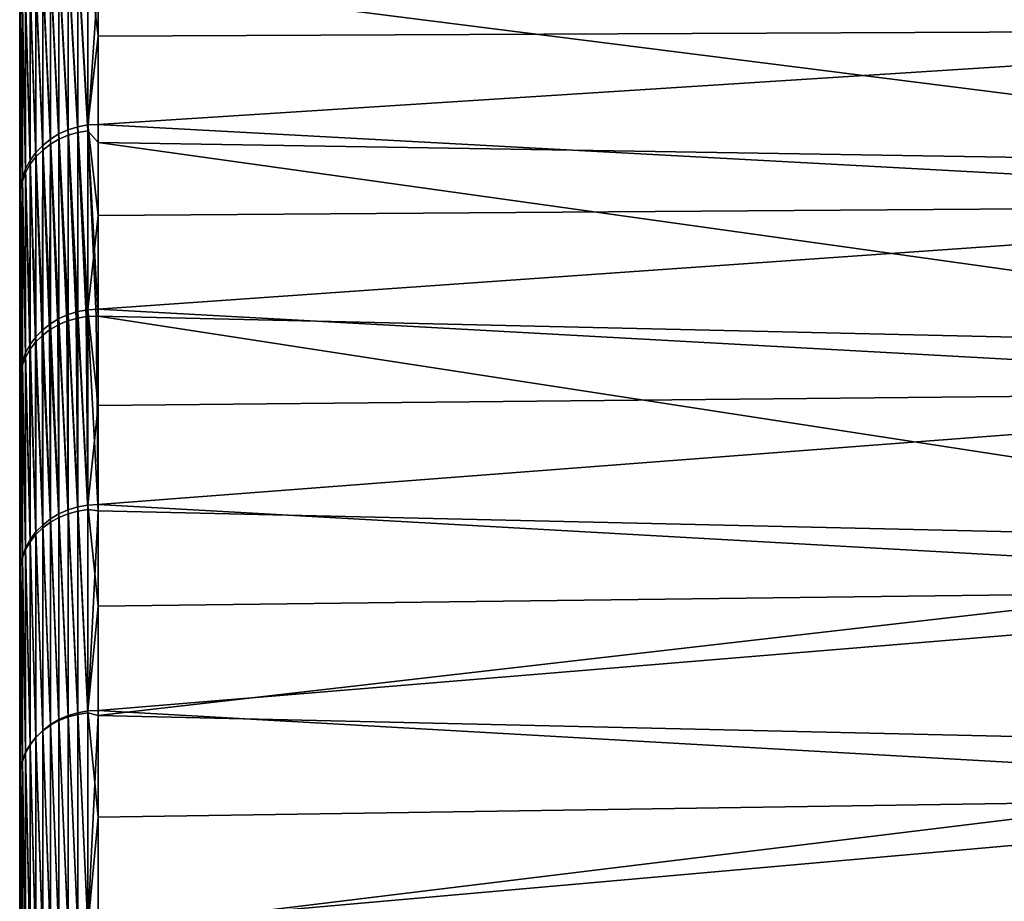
# Model space of a CAD drawing. Header units: metres. Extents: x -2 to 78, y -85 to 85.
# Tile 436 of 500: x -1.5 to 4.95, y 70.76 to 76.54. Entities that reach past the tile are written whole.
import ezdxf

# ---------------------------------------------------------------- set-up
doc = ezdxf.new("R2010")
doc.units = ezdxf.units.M
doc.layers.add('solid_20004802', color=7, linetype='CONTINUOUS')

msp = doc.modelspace()

# ---------------------------------------------------------------- linework, layer by layer
at = {"layer": 'solid_20004802'}
for points in [[(-1.5, 83.258568, 6), (-1.5, -84.275047, 6.163754), (-1.5, 84.064049, 8.574336)], [(-1.5, -84.047867, 8.731274), (-1.5, 83.762627, 11.13998), (-1.5, 84.064049, 8.574336)], [(-1.5, -84.275047, 6.163754), (-1.5, -84.047867, 8.731274), (-1.5, 84.064049, 8.574336)], [(-1.5, 84.063683, -8.577851), (-1.5, -84.233299, -6.710284), (-1.5, 83.258568, -6)], [(-1.5, 84.063683, -8.577851), (-1.5, -83.989441, -9.276398), (-1.5, -84.233299, -6.710284)], [(-1.5, 84.063683, -8.577851), (-1.5, 83.761658, -11.147238), (-1.5, -83.989441, -9.276398)], [(-1.5, -83.7425, 11.290233), (-1.5, 83.382469, 13.698088), (-1.5, 83.762627, 11.13998)], [(-1.5, -84.047867, 8.731274), (-1.5, -83.7425, 11.290233), (-1.5, 83.762627, 11.13998)], [(-1.5, 83.761658, -11.147238), (-1.5, -83.667503, -11.833186), (-1.5, -83.989441, -9.276398)], [(-1.5, 83.761658, -11.147238), (-1.5, 83.380692, -13.708941), (-1.5, -83.667503, -11.833186)], [(-1.5, -84.485718, -1.562456), (-1.5, 83.465836, -1.201142), (-1.5, 83.396744, -3.601473)], [(-1.5, -84.494072, 1.014369), (-1.5, 83.465836, 1.201142), (-1.5, 83.465836, -1.201142)], [(-1.5, -84.485718, -1.562456), (-1.5, -84.494072, 1.014369), (-1.5, 83.465836, -1.201142)], [(-1.5, -84.42382, 3.591127), (-1.5, 83.396744, 3.601473), (-1.5, 83.465836, 1.201142)], [(-1.5, -84.494072, 1.014369), (-1.5, -84.42382, 3.591127), (-1.5, 83.465836, 1.201142)], [(-1.5, -84.398743, -4.138745), (-1.5, 83.396744, -3.601473), (-1.5, 83.258568, -6)], [(-1.5, -84.275047, 6.163754), (-1.5, 83.258568, 6), (-1.5, 83.396744, 3.601473)], [(-1.5, -84.398743, -4.138745), (-1.5, -84.485718, -1.562456), (-1.5, 83.396744, -3.601473)], [(-1.5, -84.42382, 3.591127), (-1.5, -84.275047, 6.163754), (-1.5, 83.396744, 3.601473)], [(-1.5, -83.359253, 13.838844), (-1.5, 82.924355, 16.242805), (-1.5, 83.382469, 13.698088)], [(-1.5, -83.7425, 11.290233), (-1.5, -83.359253, 13.838844), (-1.5, 83.382469, 13.698088)], [(-1.5, 83.380692, -13.708941), (-1.5, -83.2677, -14.379457), (-1.5, -83.667503, -11.833186)], [(-1.5, 83.380692, -13.708941), (-1.5, 82.92157, -16.257021), (-1.5, -83.2677, -14.379457)], [(-1.5, -84.233299, -6.710284), (-1.5, -84.398743, -4.138745), (-1.5, 83.258568, -6)], [(-1.5, -82.898399, 16.374718), (-1.5, 82.388428, 18.772947), (-1.5, 82.924355, 16.242805)], [(-1.5, -83.359253, 13.838844), (-1.5, -82.898399, 16.374718), (-1.5, 82.924355, 16.242805)], [(-1.5, 82.92157, -16.257021), (-1.5, -82.790443, -16.912085), (-1.5, -83.2677, -14.379457)], [(-1.5, 82.92157, -16.257021), (-1.5, 82.384445, -18.790449), (-1.5, -82.790443, -16.912085)], [(-1.5, -82.360535, 18.894983), (-1.5, 81.775566, 21.284594), (-1.5, 82.388428, 18.772947)], [(-1.5, -82.898399, 16.374718), (-1.5, -82.360535, 18.894983), (-1.5, 82.388428, 18.772947)], [(-1.5, 82.384445, -18.790449), (-1.5, -82.236214, -19.428957), (-1.5, -82.790443, -16.912085)], [(-1.5, 82.384445, -18.790449), (-1.5, 81.770096, -21.305588), (-1.5, -82.236214, -19.428957)], [(-1.5, -81.745895, 21.398249), (-1.5, 81.085915, 23.777138), (-1.5, 81.775566, 21.284594)], [(-1.5, -82.360535, 18.894983), (-1.5, -81.745895, 21.398249), (-1.5, 81.775566, 21.284594)], [(-1.5, 81.770096, -21.305588), (-1.5, -81.60537, -21.928061), (-1.5, -82.236214, -19.428957)], [(-1.5, 81.770096, -21.305588), (-1.5, 81.078903, -23.801054), (-1.5, -81.60537, -21.928061)], [(-1.5, -81.055412, 23.880901), (-1.5, 80.320518, 26.246721), (-1.5, 81.085915, 23.777138)], [(-1.5, -81.745895, 21.398249), (-1.5, -81.055412, 23.880901), (-1.5, 81.085915, 23.777138)], [(-1.5, 81.078903, -23.801054), (-1.5, -80.898781, -24.406256), (-1.5, -81.60537, -21.928061)], [(-1.5, 81.078903, -23.801054), (-1.5, 80.311546, -26.27416), (-1.5, -80.898781, -24.406256)], [(-1.5, -80.289253, 26.342213), (-1.5, 79.479713, 28.692392), (-1.5, 80.320518, 26.246721)], [(-1.5, -81.055412, 23.880901), (-1.5, -80.289253, 26.342213), (-1.5, 80.320518, 26.246721)], [(-1.5, 80.311546, -26.27416), (-1.5, -80.116699, -26.862438), (-1.5, -80.898781, -24.406256)], [(-1.5, 80.311546, -26.27416), (-1.5, 79.468918, -28.722286), (-1.5, -80.116699, -26.862438)], [(-1.5, -79.44873, 28.778061), (-1.5, 78.564629, 31.110697), (-1.5, 79.479713, 28.692392)], [(-1.5, -80.289253, 26.342213), (-1.5, -79.44873, 28.778061), (-1.5, 79.479713, 28.692392)], [(-1.5, 79.468918, -28.722286), (-1.5, -79.260376, -29.292841), (-1.5, -80.116699, -26.862438)], [(-1.5, 79.468918, -28.722286), (-1.5, 78.551414, -31.144053), (-1.5, -79.260376, -29.292841)], [(-1.5, -78.534019, 31.187908), (-1.5, 77.575951, 33.500004), (-1.5, 78.564629, 31.110697)], [(-1.5, -79.44873, 28.778061), (-1.5, -78.534019, 31.187908), (-1.5, 78.564629, 31.110697)], [(-1.5, 78.551414, -31.144053), (-1.5, -78.329994, -31.696842), (-1.5, -79.260376, -29.292841)], [(-1.5, 78.551414, -31.144053), (-1.5, 77.560379, -33.535992), (-1.5, -78.329994, -31.696842)], [(-1.5, -77.546425, 33.568226), (-1.5, 76.514526, 35.858101), (-1.5, 77.575951, 33.500004)], [(-1.495667, 76.574593, 35.88475), (-1.5, 77.575951, 33.500004), (-1.5, 76.514526, 35.858101)], [(-1.5, -78.534019, 31.187908), (-1.5, -77.546425, 33.568226), (-1.5, 77.575951, 33.500004)], [(-1.5, 77.560379, -33.535992), (-1.5, -77.32708, -34.070507), (-1.5, -78.329994, -31.696842)], [(-1.5, 77.560379, -33.535992), (-1.5, 76.496223, -35.897137), (-1.5, -77.32708, -34.070507)], [(-1.495667, 76.557312, -35.921616), (-1.5, 76.496223, -35.897137), (-1.5, 77.560379, -33.535992)], [(8.740137, 76.472733, 36.51965), (8.740137, 77.550873, 34.17054), (-0.986912, 76.988647, 36.024269)], [(-1.242579, 76.925446, 36.0116), (-1.182359, 75.814613, 38.357788), (-1.182359, 76.952988, 36.019611)], [(-1.182359, 76.952988, 36.019611), (-1.118908, 75.834358, 38.363281), (-1.118908, 76.972916, 36.024448)], [(-1.182359, 76.952988, 36.019611), (-1.182359, 75.814613, 38.357788), (-1.118908, 75.834358, 38.363281)], [(-1.118908, 76.972916, 36.024448), (-1.053349, 75.846222, 38.365273), (-1.053349, 76.984863, 36.026031)], [(-1.118908, 76.972916, 36.024448), (-1.118908, 75.834358, 38.363281), (-1.053349, 75.846222, 38.365273)], [(-1.118908, 76.940521, -36.093594), (-1.053349, 76.95118, -36.097923), (-1.053349, 75.807365, -38.442005)], [(-1.053349, 76.984863, 36.026031), (-0.986912, 76.428299, 37.198326), (-0.986912, 76.988647, 36.024269)], [(-1.053349, 76.984863, 36.026031), (-1.053349, 75.846222, 38.365273), (-0.986912, 76.428299, 37.198326)], [(-0.986912, 76.805473, -36.413181), (-1.053349, 75.807365, -38.442005), (-1.053349, 76.95118, -36.097923)], [(8.740137, 76.472733, 36.51965), (-0.986912, 76.988647, 36.024269), (-0.986912, 76.428299, 37.198326)], [(-1.349133, 76.849564, 35.986664), (-1.298501, 75.753052, 38.336716), (-1.298501, 76.890762, 36.000549)], [(-1.298501, 76.890762, 36.000549), (-1.242579, 75.787354, 38.348885), (-1.242579, 76.925446, 36.0116)], [(-1.298501, 76.863052, -36.059677), (-1.242579, 76.896057, -36.074299), (-1.242579, 75.753456, -38.415798)], [(-1.298501, 76.890762, 36.000549), (-1.298501, 75.753052, 38.336716), (-1.242579, 75.787354, 38.348885)], [(-1.242579, 76.925446, 36.0116), (-1.242579, 75.787354, 38.348885), (-1.182359, 75.814613, 38.357788)], [(-1.242579, 76.896057, -36.074299), (-1.182359, 76.922035, -36.08567), (-1.182359, 75.7789, -38.428291)], [(-1.242579, 75.753456, -38.415798), (-1.242579, 76.896057, -36.074299), (-1.182359, 75.7789, -38.428291)], [(-1.182359, 76.922035, -36.08567), (-1.118908, 76.940521, -36.093594), (-1.118908, 75.796974, -38.437077)], [(-1.182359, 75.7789, -38.428291), (-1.182359, 76.922035, -36.08567), (-1.118908, 75.796974, -38.437077)], [(-1.118908, 75.796974, -38.437077), (-1.118908, 76.940521, -36.093594), (-1.053349, 75.807365, -38.442005)], [(-1.393579, 76.802574, 35.970188), (-1.349133, 75.712326, 38.321518), (-1.349133, 76.849564, 35.986664)], [(-1.393579, 76.778389, -36.021782), (-1.349133, 76.823593, -36.042068), (-1.349133, 75.682373, -38.380646)], [(-1.349133, 76.823593, -36.042068), (-1.298501, 76.863052, -36.059677), (-1.298501, 75.721085, -38.399822)], [(-1.349133, 76.849564, 35.986664), (-1.349133, 75.712326, 38.321518), (-1.298501, 75.753052, 38.336716)], [(-1.349133, 75.682373, -38.380646), (-1.349133, 76.823593, -36.042068), (-1.298501, 75.721085, -38.399822)], [(-1.298501, 75.721085, -38.399822), (-1.298501, 76.863052, -36.059677), (-1.242579, 75.753456, -38.415798)], [(-1.460884, 76.694641, 35.93066), (-1.431051, 75.614586, 38.283123), (-1.431051, 76.750626, 35.951405)], [(-1.431051, 76.750626, 35.951405), (-1.393579, 75.665894, 38.303551), (-1.393579, 76.802574, 35.970188)], [(-1.431051, 76.728233, -35.999176), (-1.393579, 76.778389, -36.021782), (-1.393579, 75.637993, -38.358612)], [(-1.431051, 76.750626, 35.951405), (-1.431051, 75.614586, 38.283123), (-1.393579, 75.665894, 38.303551)], [(-1.393579, 76.802574, 35.970188), (-1.393579, 75.665894, 38.303551), (-1.349133, 75.712326, 38.321518)], [(-1.393579, 75.637993, -38.358612), (-1.393579, 76.778389, -36.021782), (-1.349133, 75.682373, -38.380646)], [(-0.986912, 76.805473, -36.413181), (-0.986912, 75.731064, -38.598011), (-1.053349, 75.807365, -38.442005)], [(8.740137, 75.575424, -38.342129), (-0.986912, 75.731064, -38.598011), (-0.986912, 76.805473, -36.413181)], [(8.740137, 76.709564, -36.019535), (8.740137, 75.575424, -38.342129), (-0.986912, 76.805473, -36.413181)], [(-1.482551, 76.635612, 35.908314), (-1.460884, 75.559288, 38.260612), (-1.460884, 76.694641, 35.93066)], [(-1.460884, 76.674019, -35.974651), (-1.431051, 76.728233, -35.999176), (-1.431051, 75.588745, -38.334106)], [(-1.460884, 76.694641, 35.93066), (-1.460884, 75.559288, 38.260612), (-1.431051, 75.614586, 38.283123)], [(-1.431051, 75.588745, -38.334106), (-1.431051, 76.728233, -35.999176), (-1.393579, 75.637993, -38.358612)], [(-1.482551, 76.635612, 35.908314), (-1.495667, 76.574593, 35.88475), (-1.482551, 75.500999, 38.236412)], [(-1.482551, 76.616707, -35.948647), (-1.460884, 76.674019, -35.974651), (-1.460884, 75.5355, -38.307564)], [(-1.482551, 76.635612, 35.908314), (-1.482551, 75.500999, 38.236412), (-1.460884, 75.559288, 38.260612)], [(-1.460884, 75.5355, -38.307564), (-1.460884, 76.674019, -35.974651), (-1.431051, 75.588745, -38.334106)], [(-1.495667, 75.440758, 38.210934), (-1.495667, 76.574593, 35.88475), (-1.5, 76.514526, 35.858101)], [(-1.495667, 75.420822, -38.250278), (-1.5, 76.496223, -35.897137), (-1.495667, 76.557312, -35.921616)], [(-1.495667, 76.557312, -35.921616), (-1.482551, 76.616707, -35.948647), (-1.482551, 75.479187, -38.279457)], [(-1.482551, 75.500999, 38.236412), (-1.495667, 76.574593, 35.88475), (-1.495667, 75.440758, 38.210934)], [(-1.495667, 75.420822, -38.250278), (-1.495667, 76.557312, -35.921616), (-1.482551, 75.479187, -38.279457)], [(-1.482551, 75.479187, -38.279457), (-1.482551, 76.616707, -35.948647), (-1.460884, 75.5355, -38.307564)], [(-1.5, -76.486465, 35.917938), (-1.5, 75.381653, 38.182255), (-1.5, 76.514526, 35.858101)], [(-1.495667, 75.440758, 38.210934), (-1.5, 76.514526, 35.858101), (-1.5, 75.381653, 38.182255)], [(-1.5, -77.546425, 33.568226), (-1.5, -76.486465, 35.917938), (-1.5, 76.514526, 35.858101)], [(-1.5, 76.496223, -35.897137), (-1.5, -76.2519, -36.413273), (-1.5, -77.32708, -34.070507)], [(-1.5, 76.496223, -35.897137), (-1.5, 75.361496, -38.222084), (-1.5, -76.2519, -36.413273)], [(-1.495667, 75.420822, -38.250278), (-1.5, 75.361496, -38.222084), (-1.5, 76.496223, -35.897137)], [(-1.053349, 75.846222, 38.365273), (-0.986912, 75.850044, 38.36367), (-0.986912, 76.428299, 37.198326)], [(8.740137, 76.472733, 36.51965), (-0.986912, 76.428299, 37.198326), (-0.986912, 75.850044, 38.36367)], [(8.740137, 75.323456, 38.834789), (8.740137, 76.472733, 36.51965), (-0.986912, 75.850044, 38.36367)], [(-1.118908, 75.834358, 38.363281), (-1.053349, 74.636528, 40.668571), (-1.053349, 75.846222, 38.365273)], [(-1.053349, 75.846222, 38.365273), (-0.986912, 75.254021, 39.520027), (-0.986912, 75.850044, 38.36367)], [(-1.053349, 75.846222, 38.365273), (-1.053349, 74.636528, 40.668571), (-0.986912, 75.254021, 39.520027)], [(8.740137, 75.323456, 38.834789), (-0.986912, 75.850044, 38.36367), (-0.986912, 75.254021, 39.520027)], [(-1.298501, 75.753052, 38.336716), (-1.242579, 74.578262, 40.650242), (-1.242579, 75.787354, 38.348885)], [(-1.242579, 75.787354, 38.348885), (-1.182359, 74.605209, 40.66003), (-1.182359, 75.814613, 38.357788)], [(-1.242579, 75.787354, 38.348885), (-1.242579, 74.578262, 40.650242), (-1.182359, 74.605209, 40.66003)], [(-1.182359, 75.814613, 38.357788), (-1.118908, 74.624748, 40.666176), (-1.118908, 75.834358, 38.363281)], [(-1.182359, 75.814613, 38.357788), (-1.182359, 74.605209, 40.66003), (-1.118908, 74.624748, 40.666176)], [(-1.182359, 75.7789, -38.428291), (-1.118908, 75.796974, -38.437077), (-1.118908, 74.582077, -40.744377)], [(-1.118908, 75.834358, 38.363281), (-1.118908, 74.624748, 40.666176), (-1.053349, 74.636528, 40.668571)], [(-1.118908, 75.796974, -38.437077), (-1.053349, 75.807365, -38.442005), (-1.053349, 74.592163, -40.749886)], [(-1.065263, 74.590912, -40.749203), (-1.118908, 75.796974, -38.437077), (-1.053349, 74.592163, -40.749886)], [(-1.065263, 74.590912, -40.749203), (-1.118908, 74.582077, -40.744377), (-1.118908, 75.796974, -38.437077)], [(-1, 74.594666, -40.751251), (-1.053349, 74.592163, -40.749886), (-1.053349, 75.807365, -38.442005)], [(-0.986912, 74.594521, -40.751171), (-1, 74.594666, -40.751251), (-1.053349, 75.807365, -38.442005)], [(-0.986912, 75.731064, -38.598011), (-0.986912, 74.594521, -40.751171), (-1.053349, 75.807365, -38.442005)], [(-1.349133, 75.712326, 38.321518), (-1.298501, 74.544388, 40.636974), (-1.298501, 75.753052, 38.336716)], [(-1.349133, 75.682373, -38.380646), (-1.298501, 75.721085, -38.399822), (-1.304381, 74.50399, -40.701717)], [(-1.25, 74.535881, -40.719139), (-1.304381, 74.50399, -40.701717), (-1.298501, 75.721085, -38.399822)], [(-1.298501, 75.721085, -38.399822), (-1.242579, 75.753456, -38.415798), (-1.242579, 74.539566, -40.721149)], [(-1.298501, 75.753052, 38.336716), (-1.298501, 74.544388, 40.636974), (-1.242579, 74.578262, 40.650242)], [(-1.25, 74.535881, -40.719139), (-1.298501, 75.721085, -38.399822), (-1.242579, 74.539566, -40.721149)], [(-1.242579, 75.753456, -38.415798), (-1.182359, 75.7789, -38.428291), (-1.182359, 74.564445, -40.734741)], [(-1.191342, 74.561264, -40.733006), (-1.242579, 75.753456, -38.415798), (-1.182359, 74.564445, -40.734741)], [(-1.191342, 74.561264, -40.733006), (-1.242579, 74.539566, -40.721149), (-1.242579, 75.753456, -38.415798)], [(-1.12941, 74.57972, -40.743084), (-1.182359, 75.7789, -38.428291), (-1.118908, 74.582077, -40.744377)], [(-1.12941, 74.57972, -40.743084), (-1.182359, 74.564445, -40.734741), (-1.182359, 75.7789, -38.428291)], [(8.740137, 74.370987, -40.629055), (-0.986912, 74.594521, -40.751171), (-0.986912, 75.731064, -38.598011)], [(8.740137, 75.575424, -38.342129), (8.740137, 74.370987, -40.629055), (-0.986912, 75.731064, -38.598011)], [(-1.431051, 75.614586, 38.283123), (-1.393579, 74.458351, 40.601032), (-1.393579, 75.665894, 38.303551)], [(-1.393579, 75.665894, 38.303551), (-1.349133, 74.504181, 40.620476), (-1.349133, 75.712326, 38.321518)], [(-1.393579, 75.637993, -38.358612), (-1.349133, 75.682373, -38.380646), (-1.353553, 74.466148, -40.681042)], [(-1.393579, 75.665894, 38.303551), (-1.393579, 74.458351, 40.601032), (-1.349133, 74.504181, 40.620476)], [(-1.304381, 74.50399, -40.701717), (-1.353553, 74.466148, -40.681042), (-1.349133, 75.682373, -38.380646)], [(-1.349133, 75.712326, 38.321518), (-1.349133, 74.504181, 40.620476), (-1.298501, 74.544388, 40.636974)], [(-1.460884, 75.559288, 38.260612), (-1.431051, 74.407715, 40.578983), (-1.431051, 75.614586, 38.283123)], [(-1.460884, 75.5355, -38.307564), (-1.431051, 75.588745, -38.334106), (-1.433013, 74.375275, -40.631397)], [(-1.396677, 74.422997, -40.657467), (-1.433013, 74.375275, -40.631397), (-1.431051, 75.588745, -38.334106)], [(-1.431051, 75.588745, -38.334106), (-1.393579, 75.637993, -38.358612), (-1.396677, 74.422997, -40.657467)], [(-1.431051, 75.614586, 38.283123), (-1.431051, 74.407715, 40.578983), (-1.393579, 74.458351, 40.601032)], [(-1.353553, 74.466148, -40.681042), (-1.396677, 74.422997, -40.657467), (-1.393579, 75.637993, -38.358612)], [(-1.482551, 75.500999, 38.236412), (-1.460884, 74.353172, 40.554733), (-1.460884, 75.559288, 38.260612)], [(-1.482551, 75.479187, -38.279457), (-1.460884, 75.5355, -38.307564), (-1.46194, 74.323792, -40.603275)], [(-1.433013, 74.375275, -40.631397), (-1.46194, 74.323792, -40.603275), (-1.460884, 75.5355, -38.307564)], [(-1.460884, 75.559288, 38.260612), (-1.460884, 74.353172, 40.554733), (-1.431051, 74.407715, 40.578983)], [(-1.482551, 75.500999, 38.236412), (-1.495667, 75.440758, 38.210934), (-1.482551, 74.295685, 40.528702)], [(-1.495667, 75.420822, -38.250278), (-1.482551, 75.479187, -38.279457), (-1.482963, 74.269447, -40.573582)], [(-1.46194, 74.323792, -40.603275), (-1.482963, 74.269447, -40.573582), (-1.482551, 75.479187, -38.279457)], [(-1.482551, 75.500999, 38.236412), (-1.482551, 74.295685, 40.528702), (-1.460884, 74.353172, 40.554733)], [(-1.495667, 74.236282, 40.501339), (-1.495667, 75.440758, 38.210934), (-1.5, 75.381653, 38.182255)], [(-1.495722, 74.21315, -40.542828), (-1.5, 75.361496, -38.222084), (-1.495667, 75.420822, -38.250278)], [(-1.482963, 74.269447, -40.573582), (-1.495722, 74.21315, -40.542828), (-1.495667, 75.420822, -38.250278)], [(-1.482551, 74.295685, 40.528702), (-1.495667, 75.440758, 38.210934), (-1.495667, 74.236282, 40.501339)], [(-1.5, -75.356438, 38.232029), (-1.5, 74.177872, 40.471222), (-1.5, 75.381653, 38.182255)], [(-1.495667, 74.236282, 40.501339), (-1.5, 75.381653, 38.182255), (-1.5, 74.177872, 40.471222)], [(-1.5, -76.486465, 35.917938), (-1.5, -75.356438, 38.232029), (-1.5, 75.381653, 38.182255)], [(-1.5, 75.361496, -38.222084), (-1.5, -75.106087, -38.721462), (-1.5, -76.2519, -36.413273)], [(-1.5, 75.361496, -38.222084), (-1.5, 74.155876, -40.511539), (-1.5, -75.106087, -38.721462)], [(-1.495722, 74.21315, -40.542828), (-1.5, 74.155876, -40.511539), (-1.5, 75.361496, -38.222084)], [(8.740137, 75.323456, 38.834789), (-0.986912, 75.254021, 39.520027), (-0.986912, 74.640373, 40.667126)], [(8.740137, 74.104111, 41.113804), (8.740137, 75.323456, 38.834789), (-0.986912, 74.640373, 40.667126)], [(-1.053349, 74.636528, 40.668571), (-0.986912, 74.640373, 40.667126), (-0.986912, 75.254021, 39.520027)], [(-1.182359, 74.605209, 40.66003), (-1.118908, 73.34523, 42.930969), (-1.118908, 74.624748, 40.666176)], [(-1.118908, 74.624748, 40.666176), (-1.053349, 73.356903, 42.933769), (-1.053349, 74.636528, 40.668571)], [(-1.118908, 74.624748, 40.666176), (-1.118908, 73.34523, 42.930969), (-1.053349, 73.356903, 42.933769)], [(-1.053349, 74.636528, 40.668571), (-0.986912, 74.009239, 41.804699), (-0.986912, 74.640373, 40.667126)], [(-1.053349, 74.636528, 40.668571), (-1.053349, 73.356903, 42.933769), (-0.986912, 74.009239, 41.804699)], [(8.740137, 74.104111, 41.113804), (-0.986912, 74.640373, 40.667126), (-0.986912, 74.009239, 41.804699)], [(-1.298501, 74.544388, 40.636974), (-1.242579, 73.299309, 42.913517), (-1.242579, 74.578262, 40.650242)], [(-1.242579, 74.578262, 40.650242), (-1.182359, 73.32592, 42.924179), (-1.182359, 74.605209, 40.66003)], [(-1.242579, 74.578262, 40.650242), (-1.242579, 73.299309, 42.913517), (-1.182359, 73.32592, 42.924179)], [(-1.182359, 73.30011, -42.968227), (-1.242579, 74.539566, -40.721149), (-1.191342, 74.561264, -40.733006)], [(-1.182359, 73.30011, -42.968227), (-1.191342, 74.561264, -40.733006), (-1.182359, 74.564445, -40.734741)], [(-1.182359, 74.605209, 40.66003), (-1.182359, 73.32592, 42.924179), (-1.118908, 73.34523, 42.930969)], [(-1.118908, 73.317451, -42.978394), (-1.182359, 74.564445, -40.734741), (-1.12941, 74.57972, -40.743084)], [(-1.182359, 73.30011, -42.968227), (-1.182359, 74.564445, -40.734741), (-1.118908, 73.317451, -42.978394)], [(-1.118908, 73.317451, -42.978394), (-1.12941, 74.57972, -40.743084), (-1.118908, 74.582077, -40.744377)], [(-1.053349, 73.327362, -42.984203), (-1.118908, 74.582077, -40.744377), (-1.065263, 74.590912, -40.749203)], [(-1.118908, 73.317451, -42.978394), (-1.118908, 74.582077, -40.744377), (-1.053349, 73.327362, -42.984203)], [(-1.053349, 73.327362, -42.984203), (-1.065263, 74.590912, -40.749203), (-1.053349, 74.592163, -40.749886)], [(-0.986912, 73.320259, -43.001629), (-1.053349, 74.592163, -40.749886), (-1, 74.594666, -40.751251)], [(-0.986912, 73.320259, -43.001629), (-1.053349, 73.327362, -42.984203), (-1.053349, 74.592163, -40.749886)], [(-0.986912, 73.320259, -43.001629), (-1, 74.594666, -40.751251), (-0.986912, 74.594521, -40.751171)], [(8.740137, 73.097366, -42.878189), (-0.986912, 74.594521, -40.751171), (8.740137, 74.370987, -40.629055)], [(8.740137, 73.097366, -42.878189), (-0.986912, 73.320259, -43.001629), (-0.986912, 74.594521, -40.751171)], [(-1.393579, 74.458351, 40.601032), (-1.349133, 73.226242, 42.881386), (-1.349133, 74.504181, 40.620476)], [(-1.298501, 73.244522, -42.935642), (-1.353553, 74.466148, -40.681042), (-1.304381, 74.50399, -40.701717)], [(-1.349133, 74.504181, 40.620476), (-1.298501, 73.265892, 42.899166), (-1.298501, 74.544388, 40.636974)], [(-1.349133, 74.504181, 40.620476), (-1.349133, 73.226242, 42.881386), (-1.298501, 73.265892, 42.899166)], [(-1.242579, 73.275658, -42.953896), (-1.304381, 74.50399, -40.701717), (-1.25, 74.535881, -40.719139)], [(-1.298501, 73.244522, -42.935642), (-1.304381, 74.50399, -40.701717), (-1.242579, 73.275658, -42.953896)], [(-1.298501, 74.544388, 40.636974), (-1.298501, 73.265892, 42.899166), (-1.242579, 73.299309, 42.913517)], [(-1.242579, 73.275658, -42.953896), (-1.25, 74.535881, -40.719139), (-1.242579, 74.539566, -40.721149)], [(-1.242579, 73.275658, -42.953896), (-1.242579, 74.539566, -40.721149), (-1.182359, 73.30011, -42.968227)], [(-1.431051, 74.407715, 40.578983), (-1.393579, 73.181061, 42.860489), (-1.393579, 74.458351, 40.601032)], [(-1.349133, 73.207253, -42.913795), (-1.396677, 74.422997, -40.657467), (-1.353553, 74.466148, -40.681042)], [(-1.393579, 74.458351, 40.601032), (-1.393579, 73.181061, 42.860489), (-1.349133, 73.226242, 42.881386)], [(-1.349133, 73.207253, -42.913795), (-1.353553, 74.466148, -40.681042), (-1.298501, 73.244522, -42.935642)], [(-1.431051, 73.117058, -42.86092), (-1.46194, 74.323792, -40.603275), (-1.433013, 74.375275, -40.631397)], [(-1.460884, 74.353172, 40.554733), (-1.431051, 73.131165, 42.836842), (-1.431051, 74.407715, 40.578983)], [(-1.393579, 73.164513, -42.888741), (-1.433013, 74.375275, -40.631397), (-1.396677, 74.422997, -40.657467)], [(-1.431051, 73.117058, -42.86092), (-1.433013, 74.375275, -40.631397), (-1.393579, 73.164513, -42.888741)], [(-1.431051, 74.407715, 40.578983), (-1.431051, 73.131165, 42.836842), (-1.393579, 73.181061, 42.860489)], [(-1.393579, 73.164513, -42.888741), (-1.396677, 74.422997, -40.657467), (-1.349133, 73.207253, -42.913795)], [(-1.460884, 73.065727, -42.830833), (-1.482963, 74.269447, -40.573582), (-1.46194, 74.323792, -40.603275)], [(-1.482551, 74.295685, 40.528702), (-1.460884, 73.077423, 42.810871), (-1.460884, 74.353172, 40.554733)], [(-1.460884, 73.065727, -42.830833), (-1.46194, 74.323792, -40.603275), (-1.431051, 73.117058, -42.86092)], [(-1.460884, 74.353172, 40.554733), (-1.460884, 73.077423, 42.810871), (-1.431051, 73.131165, 42.836842)], [(-1.495667, 72.962288, 42.753815), (-1.495667, 74.236282, 40.501339), (-1.5, 74.177872, 40.471222)], [(-1.482551, 73.011436, -42.799007), (-1.495722, 74.21315, -40.542828), (-1.482963, 74.269447, -40.573582)], [(-1.482551, 74.295685, 40.528702), (-1.495667, 74.236282, 40.501339), (-1.482551, 73.020798, 42.783035)], [(-1.482551, 73.020798, 42.783035), (-1.495667, 74.236282, 40.501339), (-1.495667, 72.962288, 42.753815)], [(-1.482551, 73.011436, -42.799007), (-1.482963, 74.269447, -40.573582), (-1.460884, 73.065727, -42.830833)], [(-1.482551, 74.295685, 40.528702), (-1.482551, 73.020798, 42.783035), (-1.460884, 73.077423, 42.810871)], [(-1.495667, 72.955139, -42.766006), (-1.5, 74.155876, -40.511539), (-1.495722, 74.21315, -40.542828)], [(-1.5, -74.155876, 40.511539), (-1.5, 72.905022, 42.7216), (-1.5, 74.177872, 40.471222)], [(-1.495667, 72.962288, 42.753815), (-1.5, 74.177872, 40.471222), (-1.5, 72.905022, 42.7216)], [(-1.5, -75.356438, 38.232029), (-1.5, -74.155876, 40.511539), (-1.5, 74.177872, 40.471222)], [(-1.495667, 72.955139, -42.766006), (-1.495722, 74.21315, -40.542828), (-1.482551, 73.011436, -42.799007)], [(-1.5, 74.155876, -40.511539), (-1.5, -73.890167, -40.994164), (-1.5, -75.106087, -38.721462)], [(-1.5, 74.155876, -40.511539), (-1.5, 72.886398, -42.753403), (-1.5, -73.890167, -40.994164)], [(-1.495667, 72.955139, -42.766006), (-1.5, 72.886398, -42.753403), (-1.5, 74.155876, -40.511539)], [(8.740137, 74.104111, 41.113804), (-0.986912, 74.009239, 41.804699), (-0.986912, 73.360764, 42.93248)], [(8.740137, 72.815826, 43.354572), (8.740137, 74.104111, 41.113804), (-0.986912, 73.360764, 42.93248)], [(-1.053349, 73.356903, 42.933769), (-0.986912, 73.360764, 42.93248), (-0.986912, 74.009239, 41.804699)], [(-1.182359, 73.32592, 42.924179), (-1.118908, 71.996994, 45.155544), (-1.118908, 73.34523, 42.930969)], [(-1.118908, 73.34523, 42.930969), (-1.053349, 72.008553, 45.158745), (-1.053349, 73.356903, 42.933769)], [(-1.118908, 73.34523, 42.930969), (-1.118908, 71.996994, 45.155544), (-1.053349, 72.008553, 45.158745)], [(-1.053349, 73.356903, 42.933769), (-0.986912, 72.695114, 44.050205), (-0.986912, 73.360764, 42.93248)], [(-1.053349, 73.356903, 42.933769), (-1.053349, 72.008553, 45.158745), (-0.986912, 72.695114, 44.050205)], [(8.740137, 72.815826, 43.354572), (-0.986912, 73.360764, 42.93248), (-0.986912, 72.695114, 44.050205)], [(-1.349133, 73.226242, 42.881386), (-1.298501, 71.91877, 45.12117), (-1.298501, 73.265892, 42.899166)], [(-1.298501, 73.265892, 42.899166), (-1.242579, 71.951698, 45.136597), (-1.242579, 73.299309, 42.913517)], [(-1.298501, 73.244522, -42.935642), (-1.242579, 73.275658, -42.953896), (-1.242579, 71.944893, -45.147446)], [(-1.298501, 73.265892, 42.899166), (-1.298501, 71.91877, 45.12117), (-1.242579, 71.951698, 45.136597)], [(-1.242579, 73.299309, 42.913517), (-1.182359, 71.977928, 45.148121), (-1.182359, 73.32592, 42.924179)], [(-1.242579, 73.275658, -42.953896), (-1.182359, 73.30011, -42.968227), (-1.182359, 71.968903, -45.16251)], [(-1.242579, 73.299309, 42.913517), (-1.242579, 71.951698, 45.136597), (-1.182359, 71.977928, 45.148121)], [(-1.242579, 71.944893, -45.147446), (-1.242579, 73.275658, -42.953896), (-1.182359, 71.968903, -45.16251)], [(-1.182359, 73.32592, 42.924179), (-1.182359, 71.977928, 45.148121), (-1.118908, 71.996994, 45.155544)], [(-1.182359, 73.30011, -42.968227), (-1.118908, 73.317451, -42.978394), (-1.118908, 71.985924, -45.173195)], [(-1.182359, 71.968903, -45.16251), (-1.182359, 73.30011, -42.968227), (-1.118908, 71.985924, -45.173195)], [(-1.118908, 73.317451, -42.978394), (-1.053349, 73.327362, -42.984203), (-1.053349, 71.995659, -45.179302)], [(-1.118908, 71.985924, -45.173195), (-1.118908, 73.317451, -42.978394), (-1.053349, 71.995659, -45.179302)], [(-0.986912, 73.320259, -43.001629), (-1.053349, 71.995659, -45.179302), (-1.053349, 73.327362, -42.984203)], [(-0.986912, 73.320259, -43.001629), (-0.986912, 71.978119, -45.21228), (-1.053349, 71.995659, -45.179302)], [(8.740137, 73.097366, -42.878189), (-0.986912, 71.978119, -45.21228), (-0.986912, 73.320259, -43.001629)], [(-1.393579, 73.181061, 42.860489), (-1.349133, 71.879715, 45.102127), (-1.349133, 73.226242, 42.881386)], [(-1.393579, 73.164513, -42.888741), (-1.349133, 73.207253, -42.913795), (-1.349133, 71.877724, -45.105297)], [(-1.349133, 73.207253, -42.913795), (-1.298501, 73.244522, -42.935642), (-1.298501, 71.914322, -45.128262)], [(-1.349133, 73.226242, 42.881386), (-1.349133, 71.879715, 45.102127), (-1.298501, 71.91877, 45.12117)], [(-1.349133, 71.877724, -45.105297), (-1.349133, 73.207253, -42.913795), (-1.298501, 71.914322, -45.128262)], [(-1.298501, 71.914322, -45.128262), (-1.298501, 73.244522, -42.935642), (-1.242579, 71.944893, -45.147446)], [(-1.431051, 73.131165, 42.836842), (-1.393579, 71.835236, 45.079803), (-1.393579, 73.181061, 42.860489)], [(-1.431051, 73.117058, -42.86092), (-1.393579, 73.164513, -42.888741), (-1.393579, 71.835762, -45.078964)], [(-1.393579, 73.181061, 42.860489), (-1.393579, 71.835236, 45.079803), (-1.349133, 71.879715, 45.102127)], [(-1.393579, 71.835762, -45.078964), (-1.393579, 73.164513, -42.888741), (-1.349133, 71.877724, -45.105297)], [(-1.482551, 73.020798, 42.783035), (-1.460884, 71.733238, 45.02692), (-1.460884, 73.077423, 42.810871)], [(-1.460884, 73.077423, 42.810871), (-1.431051, 71.786125, 45.054577), (-1.431051, 73.131165, 42.836842)], [(-1.460884, 73.065727, -42.830833), (-1.431051, 73.117058, -42.86092), (-1.431051, 71.789169, -45.049725)], [(-1.460884, 73.077423, 42.810871), (-1.460884, 71.733238, 45.02692), (-1.431051, 71.786125, 45.054577)], [(-1.431051, 73.131165, 42.836842), (-1.431051, 71.786125, 45.054577), (-1.393579, 71.835236, 45.079803)], [(-1.431051, 71.789169, -45.049725), (-1.431051, 73.117058, -42.86092), (-1.393579, 71.835762, -45.078964)], [(8.740137, 73.097366, -42.878189), (8.740137, 71.755745, -45.087437), (-0.986912, 71.978119, -45.21228)], [(-1.482551, 73.020798, 42.783035), (-1.495667, 72.962288, 42.753815), (-1.482551, 71.677521, 44.997307)], [(-1.495667, 72.955139, -42.766006), (-1.482551, 73.011436, -42.799007), (-1.482551, 71.685463, -44.98465)], [(-1.482551, 73.011436, -42.799007), (-1.460884, 73.065727, -42.830833), (-1.460884, 71.73877, -45.018101)], [(-1.482551, 73.020798, 42.783035), (-1.482551, 71.677521, 44.997307), (-1.460884, 71.733238, 45.02692)], [(-1.482551, 71.685463, -44.98465), (-1.482551, 73.011436, -42.799007), (-1.460884, 71.73877, -45.018101)], [(-1.460884, 71.73877, -45.018101), (-1.460884, 73.065727, -42.830833), (-1.431051, 71.789169, -45.049725)], [(-1.495667, 71.619972, 44.966255), (-1.495667, 72.962288, 42.753815), (-1.5, 72.905022, 42.7216)], [(-1.495667, 71.630196, -44.949963), (-1.5, 72.886398, -42.753403), (-1.495667, 72.955139, -42.766006)], [(-1.482551, 71.677521, 44.997307), (-1.495667, 72.962288, 42.753815), (-1.495667, 71.619972, 44.966255)], [(-1.495667, 71.630196, -44.949963), (-1.495667, 72.955139, -42.766006), (-1.482551, 71.685463, -44.98465)], [(-1.5, -72.882553, 42.759991), (-1.5, 71.563446, 44.932735), (-1.5, 72.905022, 42.7216)], [(-1.495667, 71.619972, 44.966255), (-1.5, 72.905022, 42.7216), (-1.5, 71.563446, 44.932735)], [(-1.5, -74.155876, 40.511539), (-1.5, -72.882553, 42.759991), (-1.5, 72.905022, 42.7216)], [(-1.5, 72.886398, -42.753403), (-1.5, -72.605667, -43.228382), (-1.5, -73.890167, -40.994164)], [(-1.5, 72.886398, -42.753403), (-1.5, 71.549713, -44.954594), (-1.5, -72.605667, -43.228382)], [(-1.495667, 71.630196, -44.949963), (-1.5, 71.549713, -44.954594), (-1.5, 72.886398, -42.753403)], [(8.740137, 72.815826, 43.354572), (-0.986912, 72.695114, 44.050205), (-0.986912, 72.012428, 45.157612)], [(8.740137, 71.459808, 45.555012), (8.740137, 72.815826, 43.354572), (-0.986912, 72.012428, 45.157612)], [(-1.053349, 72.008553, 45.158745), (-0.986912, 72.012428, 45.157612), (-0.986912, 72.695114, 44.050205)], [(-1.242579, 71.951698, 45.136597), (-1.182359, 70.562515, 47.329765), (-1.182359, 71.977928, 45.148121)], [(-1.182359, 71.977928, 45.148121), (-1.118908, 70.581314, 47.337814), (-1.118908, 71.996994, 45.155544)], [(-1.182359, 71.968903, -45.16251), (-1.118908, 71.985924, -45.173195), (-1.118908, 70.588715, -47.326778)], [(-1.182359, 71.977928, 45.148121), (-1.182359, 70.562515, 47.329765), (-1.118908, 70.581314, 47.337814)], [(-1.118908, 71.996994, 45.155544), (-1.053349, 70.592743, 47.341408), (-1.053349, 72.008553, 45.158745)], [(-1.118908, 71.996994, 45.155544), (-1.118908, 70.581314, 47.337814), (-1.053349, 70.592743, 47.341408)], [(-1.118908, 71.985924, -45.173195), (-1.053349, 71.995659, -45.179302), (-1.053349, 70.598259, -47.333176)], [(-1.118908, 70.588715, -47.326778), (-1.118908, 71.985924, -45.173195), (-1.053349, 70.598259, -47.333176)], [(-1.053349, 72.008553, 45.158745), (-0.986912, 71.312881, 46.254436), (-0.986912, 72.012428, 45.157612)], [(-1.053349, 72.008553, 45.158745), (-1.053349, 70.592743, 47.341408), (-0.986912, 71.312881, 46.254436)], [(-0.986912, 71.978119, -45.21228), (-1.053349, 70.598259, -47.333176), (-1.053349, 71.995659, -45.179302)], [(-0.986912, 71.978119, -45.21228), (-0.986912, 70.569351, -47.381077), (-1.053349, 70.598259, -47.333176)], [(8.740137, 71.459808, 45.555012), (-0.986912, 72.012428, 45.157612), (-0.986912, 71.312881, 46.254436)], [(8.740137, 71.755745, -45.087437), (-0.986912, 70.569351, -47.381077), (-0.986912, 71.978119, -45.21228)], [(-1.349133, 71.879715, 45.102127), (-1.298501, 70.504272, 47.300911), (-1.298501, 71.91877, 45.12117)], [(-1.349133, 71.877724, -45.105297), (-1.298501, 71.914322, -45.128262), (-1.298501, 70.518501, -47.279701)], [(-1.298501, 71.91877, 45.12117), (-1.242579, 70.536682, 47.317394), (-1.242579, 71.951698, 45.136597)], [(-1.298501, 71.914322, -45.128262), (-1.242579, 71.944893, -45.147446), (-1.242579, 70.548477, -47.299801)], [(-1.298501, 71.91877, 45.12117), (-1.298501, 70.504272, 47.300911), (-1.242579, 70.536682, 47.317394)], [(-1.298501, 70.518501, -47.279701), (-1.298501, 71.914322, -45.128262), (-1.242579, 70.548477, -47.299801)], [(-1.242579, 71.944893, -45.147446), (-1.182359, 71.968903, -45.16251), (-1.182359, 70.572021, -47.315586)], [(-1.242579, 71.951698, 45.136597), (-1.242579, 70.536682, 47.317394), (-1.182359, 70.562515, 47.329765)], [(-1.242579, 70.548477, -47.299801), (-1.242579, 71.944893, -45.147446), (-1.182359, 70.572021, -47.315586)], [(-1.182359, 70.572021, -47.315586), (-1.182359, 71.968903, -45.16251), (-1.118908, 70.588715, -47.326778)], [(-1.393579, 71.835236, 45.079803), (-1.349133, 70.465858, 47.280628), (-1.349133, 71.879715, 45.102127)], [(-1.393579, 71.835762, -45.078964), (-1.349133, 71.877724, -45.105297), (-1.349133, 70.48262, -47.255646)], [(-1.349133, 71.879715, 45.102127), (-1.349133, 70.465858, 47.280628), (-1.298501, 70.504272, 47.300911)], [(-1.349133, 70.48262, -47.255646), (-1.349133, 71.877724, -45.105297), (-1.298501, 70.518501, -47.279701)], [(-1.460884, 71.73877, -45.018101), (-1.431051, 71.789169, -45.049725), (-1.431051, 70.395782, -47.197422)], [(-1.460884, 71.733238, 45.02692), (-1.431051, 70.373848, 47.230118), (-1.431051, 71.786125, 45.054577)], [(-1.431051, 71.789169, -45.049725), (-1.393579, 71.835762, -45.078964), (-1.393579, 70.441467, -47.228054)], [(-1.431051, 71.786125, 45.054577), (-1.393579, 70.422127, 47.256893), (-1.393579, 71.835236, 45.079803)], [(-1.431051, 70.395782, -47.197422), (-1.431051, 71.789169, -45.049725), (-1.393579, 70.441467, -47.228054)], [(-1.431051, 71.786125, 45.054577), (-1.431051, 70.373848, 47.230118), (-1.393579, 70.422127, 47.256893)], [(-1.393579, 70.441467, -47.228054), (-1.393579, 71.835762, -45.078964), (-1.349133, 70.48262, -47.255646)], [(-1.393579, 71.835236, 45.079803), (-1.393579, 70.422127, 47.256893), (-1.349133, 70.465858, 47.280628)], [(-1.482551, 71.685463, -44.98465), (-1.460884, 71.73877, -45.018101), (-1.460884, 70.346359, -47.164288)], [(-1.482551, 71.677521, 44.997307), (-1.460884, 70.321869, 47.200798), (-1.460884, 71.733238, 45.02692)], [(-1.460884, 70.346359, -47.164288), (-1.460884, 71.73877, -45.018101), (-1.431051, 70.395782, -47.197422)], [(-1.460884, 71.733238, 45.02692), (-1.460884, 70.321869, 47.200798), (-1.431051, 70.373848, 47.230118)], [(8.740137, 71.755745, -45.087437), (8.740137, 70.347374, -47.254738), (-0.986912, 70.569351, -47.381077)], [(-1.495667, 71.630196, -44.949963), (-1.482551, 71.685463, -44.98465), (-1.482551, 70.29409, -47.129242)], [(-1.482551, 71.677521, 44.997307), (-1.495667, 71.619972, 44.966255), (-1.482551, 70.26712, 47.169441)], [(-1.482551, 70.29409, -47.129242), (-1.482551, 71.685463, -44.98465), (-1.460884, 70.346359, -47.164288)], [(-1.482551, 71.677521, 44.997307), (-1.482551, 70.26712, 47.169441), (-1.460884, 70.321869, 47.200798)], [(-1.495667, 70.239891, -47.092907), (-1.5, 71.549713, -44.954594), (-1.495667, 71.630196, -44.949963)], [(-1.495667, 70.210587, 47.136589), (-1.495667, 71.619972, 44.966255), (-1.5, 71.563446, 44.932735)], [(-1.495667, 70.239891, -47.092907), (-1.495667, 71.630196, -44.949963), (-1.482551, 70.29409, -47.129242)], [(-1.482551, 70.26712, 47.169441), (-1.495667, 71.619972, 44.966255), (-1.495667, 70.210587, 47.136589)], [(-1.5, -71.541382, 44.967854), (-1.5, 70.155327, 47.101025), (-1.5, 71.563446, 44.932735)], [(-1.495667, 70.210587, 47.136589), (-1.5, 71.563446, 44.932735), (-1.5, 70.155327, 47.101025)], [(-1.5, -72.882553, 42.759991), (-1.5, -71.541382, 44.967854), (-1.5, 71.563446, 44.932735)], [(-1.5, 71.549713, -44.954594), (-1.5, -71.253609, -45.422482), (-1.5, -72.605667, -43.228382)], [(-1.5, 71.549713, -44.954594), (-1.5, 70.145203, -47.116077), (-1.5, -71.253609, -45.422482)], [(-1.495667, 70.239891, -47.092907), (-1.5, 70.145203, -47.116077), (-1.5, 71.549713, -44.954594)], [(8.740137, 71.459808, 45.555012), (-0.986912, 71.312881, 46.254436), (-0.986912, 70.596626, 47.340431)], [(8.740137, 70.037323, 47.713074), (8.740137, 71.459808, 45.555012), (-0.986912, 70.596626, 47.340431)], [(-1.053349, 70.592743, 47.341408), (-0.986912, 70.596626, 47.340431), (-0.986912, 71.312881, 46.254436)]]:
    msp.add_3dface(points, dxfattribs=at)

doc.saveas('drawing.dxf')
